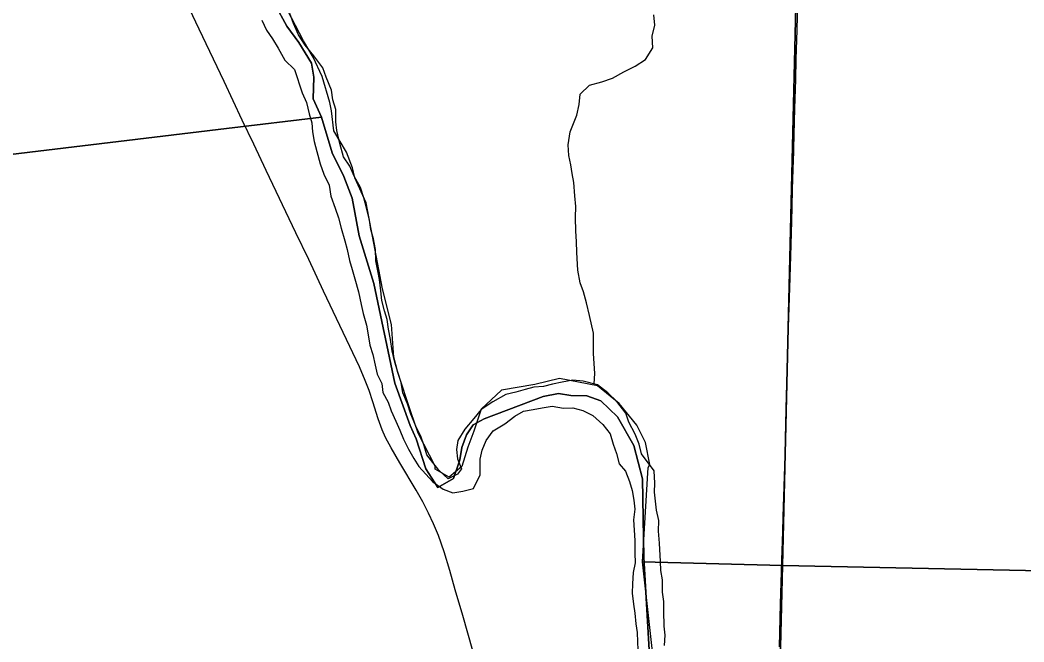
# Model space of a CAD drawing. Extents: x 1584893 to 1934202, y 663575 to 1091909.
# Drawn here: x 1772181 to 1777861, y 910387 to 913906 of the extents above; entities that cross this region are included whole.
import ezdxf

# ---------------------------------------------------------------- set-up
doc = ezdxf.new("R2010")
doc.units = 0
for name, color, linetype in [('GM_X_County_Road', 7, 'Continuous'), ('GM_X_Major_River', 7, 'Continuous'), ('GM_X_Minor_River', 7, 'Continuous'), ('GM_X_Section', 7, 'Continuous'), ('GM_X_State_Route', 7, 'Continuous'), ('GM_X_Township', 7, 'Continuous')]:
    doc.layers.add(name, color=color, linetype=linetype)

msp = doc.modelspace()

# ---------------------------------------------------------------- linework, layer by layer
at = {"layer": 'GM_X_County_Road'}
for points in [[(1773438.9, 913339.8), (1773438.9, 913339.8), (1773335.7, 913557.9), (1773195.6, 913854.6), (1773104.4, 914047.4), (1773005.6, 914254.6), (1772944.2, 914388.7), (1772870.1, 914553.3), (1772816.8, 914673), (1772725.1, 914883.6), (1772591.6, 915183.3), (1772511.6, 915363.2), (1772432.6, 915543.4), (1772355.8, 915716), (1772264.1, 915925.3), (1772148.3, 916189), (1772054.6, 916398.7), (1772007.3, 916503.3), (1771954.6, 916623.4), (1771841.1, 916878.1), (1771774, 917027.9), (1771761.3, 917054.9)], [(1774828.5, 910035.9), (1774685.6, 910536.2), (1774643.6, 910680.9), (1774612.3, 910791.5), (1774580.4, 910897.3), (1774548, 910988.9), (1774519.5, 911054.9), (1774492.2, 911114.8), (1774460.8, 911179.3), (1774422.2, 911245.2), (1774329.4, 911400), (1774280.5, 911485.2), (1774249.6, 911543.1), (1774230.6, 911588), (1774207.5, 911649), (1774177.7, 911746), (1774156.1, 911810.7), (1774134.6, 911867), (1774102.2, 911943.6), (1773899, 912372.7), (1773814.3, 912550.5), (1773741.8, 912701.7), (1773573.7, 913053.8), (1773503.6, 913202.9), (1773438.9, 913339.8)]]:
    msp.add_lwpolyline(points, dxfattribs=at)
at = {"layer": 'GM_X_Major_River'}
for points in [[(1773549.9, 913906), (1773574.9, 913849.5), (1773610, 913798.9), (1773641.1, 913746.3), (1773679.9, 913679.6), (1773734.9, 913626.7), (1773776.6, 913493.8), (1773801.6, 913439.4), (1773816.5, 913375.1), (1773831.7, 913324.8), (1773836.8, 913272.7), (1773845.9, 913218.5), (1773860.9, 913162.2), (1773879.7, 913091.8), (1773900.7, 913033.4), (1773929.6, 912970.8), (1773940.5, 912908.6), (1773963.4, 912842.2), (1773982.4, 912787.8), (1773997.4, 912727.5), (1774018.2, 912657.1), (1774031.3, 912606.8), (1774044.3, 912544.6), (1774059.4, 912494.3), (1774074.5, 912442), (1774095.2, 912367.6), (1774112, 912297.2), (1774123.1, 912245), (1774142, 912178.6), (1774151.1, 912124.4), (1774160.1, 912066.2), (1774177.2, 912013.9), (1774190.2, 911953.7), (1774201.3, 911901.4), (1774228.3, 911848.9), (1774233.5, 911798.8), (1774264.5, 911744.2), (1774281.7, 911693.9), (1774306.6, 911635.4), (1774329.8, 911585), (1774350.9, 911534.6), (1774379.9, 911478.1), (1774408.9, 911425.5), (1774437, 911380.5)], [(1774550.3, 911358.1), (1774483.1, 911446.3), (1774468, 911496.6), (1774449, 911550.9), (1774420, 911607.5), (1774393.1, 911676), (1774374.1, 911734.3), (1774347.2, 911796.8), (1774338.2, 911855), (1774319.2, 911913.4), (1774302.2, 911969.7), (1774287.3, 912034), (1774276.4, 912098.3), (1774265.4, 912156.5), (1774258.3, 912210.7), (1774243.2, 912261), (1774228.2, 912319.3), (1774223.1, 912373.4), (1774214.2, 912437.6), (1774205, 912487.8), (1774194, 912544), (1774193, 912608.1), (1774180.1, 912668.3), (1774165, 912720.6), (1774157.9, 912772.8), (1774142.9, 912835.1), (1774126, 912899.4), (1774107, 912957.8), (1774072.2, 913022.4), (1774047.2, 913078.9), (1774012.1, 913131.5), (1773991.4, 913208), (1773972.7, 913280.3), (1773967.5, 913330.4), (1773968.7, 913400.5), (1773951.6, 913454.8), (1773942.5, 913509), (1773913.8, 913583.5), (1773894.7, 913635.9), (1773843.9, 913702.8), (1773795, 913763.7), (1773756.1, 913822.4), (1773729.2, 913886.9), (1773708.2, 913943.3)], [(1775768.2, 911356), (1775696.9, 911451.6), (1775683.8, 911505.8), (1775660.8, 911562.3), (1775626, 911630.9), (1775608.8, 911681.2), (1775558.1, 911748.2), (1775507, 911797), (1775447.8, 911842.1), (1775366.4, 911863.5), (1775308.5, 911868.5), (1775248.5, 911857.5), (1775194.4, 911846.4), (1775142.3, 911833.3), (1775088.3, 911828.2), (1775038.2, 911815.1), (1774986, 911799.9), (1774929.9, 911786.9), (1774855.4, 911746.1), (1774790.8, 911703.2), (1774748.1, 911651.9), (1774697.1, 911590.7), (1774658.2, 911527.3), (1774651.3, 911475.4), (1774656.4, 911423.3), (1774679.4, 911366.9)], [(1774784.7, 911333), (1774785.2, 911365.1), (1774784.1, 911421.1), (1774795, 911473), (1774817.8, 911526.6), (1774858.7, 911582), (1774923.2, 911620.9), (1774979.8, 911663.9), (1775030.2, 911693.1), (1775084.2, 911702.2), (1775134.3, 911711.3), (1775192.3, 911720.4), (1775256, 911709.3), (1775308, 911712.4), (1775365.6, 911697.4), (1775421, 911668.4), (1775478, 911617.4), (1775519.1, 911564.7), (1775536.1, 911506.3), (1775555.2, 911454), (1775570.2, 911395.7), (1775606.4, 911352.4)], [(1774437, 911380.5), (1774517.4, 911292.4), (1774574.7, 911251.5), (1774630.3, 911230.6), (1774686.3, 911239.8), (1774746.4, 911254.9), (1774784.7, 911333)], [(1774679.4, 911366.9), (1774655.8, 911336.5), (1774603.5, 911309.2), (1774550.3, 911358.1)], [(1775606.4, 911352.4), (1775629.5, 911293.9), (1775644.8, 911243.6), (1775654, 911189.3), (1775659.2, 911139.2), (1775652.3, 911077.1), (1775658.6, 910960.8), (1775659.6, 910888.7), (1775660.8, 910834.5), (1775650, 910780.6), (1775647.1, 910716.5), (1775644.3, 910662.4), (1775651.4, 910600.2), (1775658.7, 910550), (1775665.8, 910489.8), (1775673, 910439.6), (1775674.3, 910387.4), (1775679, 910297.2)], [(1775827.7, 910367.1), (1775830.6, 910425.2), (1775825.3, 910475.4), (1775822.6, 910561.6), (1775823.3, 910615.7), (1775816.1, 910667.9), (1775815.1, 910738), (1775805.9, 910790.3), (1775804.7, 910842.4), (1775798.2, 910946.7), (1775793.2, 911012.9), (1775796.1, 911075), (1775782.9, 911133.3), (1775775.7, 911183.5), (1775770.4, 911233.7), (1775773.2, 911285.8), (1775768.2, 911356)]]:
    msp.add_lwpolyline(points, dxfattribs=at)
at = {"layer": 'GM_X_Minor_River'}
msp.add_lwpolyline([(1775428.7, 911847.1), (1775432.9, 911906.4), (1775429.9, 911962.5), (1775424.8, 912018.6), (1775425.7, 912072.6), (1775424.8, 912134.7), (1775402.5, 912235.1), (1775385.7, 912305.5), (1775368.7, 912367.8), (1775349.6, 912418.2), (1775336.8, 912490.4), (1775330.5, 912590.6), (1775329.6, 912652.7), (1775326.5, 912710.8), (1775323.8, 912788.9), (1775324.9, 912850.9), (1775319.9, 912911), (1775315.2, 912987.2), (1775304, 913037.4), (1775296.8, 913087.6), (1775285.7, 913139.8), (1775282.8, 913199.9), (1775294, 913273.7), (1775331.4, 913367.2), (1775344.4, 913429), (1775349.4, 913486.9), (1775402.1, 913538.1), (1775472.3, 913556.9), (1775532.6, 913577.9), (1775597, 913612.8), (1775661.4, 913645.8), (1775719.9, 913682.8), (1775760.9, 913748.1), (1775758, 913814.2), (1775773.1, 913878), (1775766.1, 913936.2)], dxfattribs=at)
at = {"layer": 'GM_X_Section'}
msp.add_lwpolyline([(1776623.4, 916198.9), (1776495.1, 910819.5), (1775703.2, 910839.4), (1775735.2, 911373.3), (1775744.5, 911391.1), (1775719.8, 911514.7), (1775670.3, 911613.5), (1775571.5, 911737), (1775448, 911835.8), (1775233.9, 911877), (1775093.9, 911844.1), (1774904.5, 911811.1), (1774789.2, 911704.1), (1774748, 911580.5), (1774715, 911490), (1774680.4, 911380.3), (1774608.3, 911319.2), (1774529.7, 911364.3), (1774530.5, 911382.2), (1774434, 911568.9), (1774392.9, 911689.3), (1774318.6, 911911.9), (1774295.2, 911998), (1774282.6, 912184.2), (1774232.1, 912384.6), (1774139.8, 912871.3), (1774074.9, 913013.9), (1774061.3, 913070), (1774028, 913158.2), (1773956.9, 913278.8), (1773944.2, 913391.6), (1773934.1, 913439), (1773891.2, 913587.3), (1773840.1, 913695.7), (1773784.7, 913788.2), (1773694.1, 913962.9)], dxfattribs=at)
for points in [[(1776623.4, 916198.9), (1782015, 916031.9), (1781905, 910708.6), (1776495.1, 910819.5)], [(1775703.2, 910839.4), (1776495.1, 910819.5), (1776367.5, 905575.7), (1776143.5, 905573.4), (1776011.3, 906352.5), (1775973.3, 906525.3), (1775932, 906713.1), (1775943.1, 907125.1), (1775873.4, 907685.7), (1775852.4, 908083.9), (1775896, 908559.7), (1775897.4, 908741.7), (1775863.3, 909264), (1775791.2, 910046.7)], [(1781905, 910708.6), (1781772.9, 905394.9), (1776367.5, 905575.7), (1776495.1, 910819.5)]]:
    msp.add_lwpolyline(points, close=True, dxfattribs=at)
at = {"layer": 'GM_X_State_Route'}
msp.add_lwpolyline([(1776477.4, 910359.6), (1776483.7, 910603.2), (1776488.7, 910783.5), (1776490.6, 910848.9), (1776496.2, 911012.7), (1776499, 911094.6), (1776509.3, 911439), (1776511.3, 911537.4), (1776515, 911701.4), (1776516.7, 911783.4), (1776524.2, 912012.9), (1776527.6, 912111.2), (1776536.7, 912390), (1776541.5, 912570.4), (1776546.9, 912767.1), (1776549.3, 912849.2), (1776551.1, 912947.5), (1776554.5, 913062.1), (1776558.3, 913160.6), (1776558.2, 913177), (1776560.7, 913258.7), (1776565, 913406.3), (1776569.6, 913570.3), (1776573.1, 913685), (1776577.4, 913849), (1776581.1, 914013)], dxfattribs=at)
at = {"layer": 'GM_X_Township'}
for points in [[(1773623.8, 913993.1), (1773690.2, 913870.8), (1773758.2, 913779), (1773829.6, 913661.7), (1773843.2, 913583.5), (1773839.9, 913461.1), (1773887, 913356.3), (1773348.4, 913291.6), (1764527.4, 912230.9)], [(1775748.9, 910210.8), (1775709.6, 910864.7), (1775702.7, 911309.2), (1775654.3, 911498), (1775562.2, 911661.7), (1775467, 911751.8), (1775387.1, 911779), (1775297, 911780.6), (1775227.3, 911792.5), (1775140.6, 911775.5), (1774807.5, 911649.5), (1774744.6, 911615.5), (1774707.2, 911559.4), (1774680, 911488), (1774669.8, 911416.6), (1774634.1, 911311.2), (1774544.1, 911260.2), (1774477.8, 911367.3), (1774423.3, 911537.1), (1774387.6, 911611.9), (1774302.6, 911851.6), (1774183.4, 912415.9), (1774100.2, 912684.4), (1774061, 912898.6), (1774013.4, 913020.9), (1773947, 913155.2), (1773887, 913356.3), (1773839.9, 913461.1), (1773843.2, 913583.5), (1773829.6, 913661.7), (1773758.2, 913779), (1773690.2, 913870.8), (1773623.8, 913993.1)], [(1764527.4, 912230.9), (1773348.4, 913291.6), (1773887, 913356.3), (1773947, 913155.2), (1774013.4, 913020.9), (1774061, 912898.6), (1774100.2, 912684.4), (1774183.4, 912415.9), (1774302.6, 911851.6), (1774387.6, 911611.9), (1774423.3, 911537.1), (1774477.8, 911367.3), (1774544.1, 911260.2), (1774634.1, 911311.2), (1774669.8, 911416.6), (1774680, 911488), (1774707.2, 911559.4), (1774744.6, 911615.5), (1774807.5, 911649.5), (1775140.6, 911775.5), (1775227.3, 911792.5), (1775297, 911780.6), (1775387.1, 911779), (1775467, 911751.8), (1775562.2, 911661.7), (1775654.3, 911498), (1775702.7, 911309.2), (1775709.6, 910864.7), (1775748.9, 910210.8)]]:
    msp.add_lwpolyline(points, dxfattribs=at)

doc.saveas('drawing.dxf')
